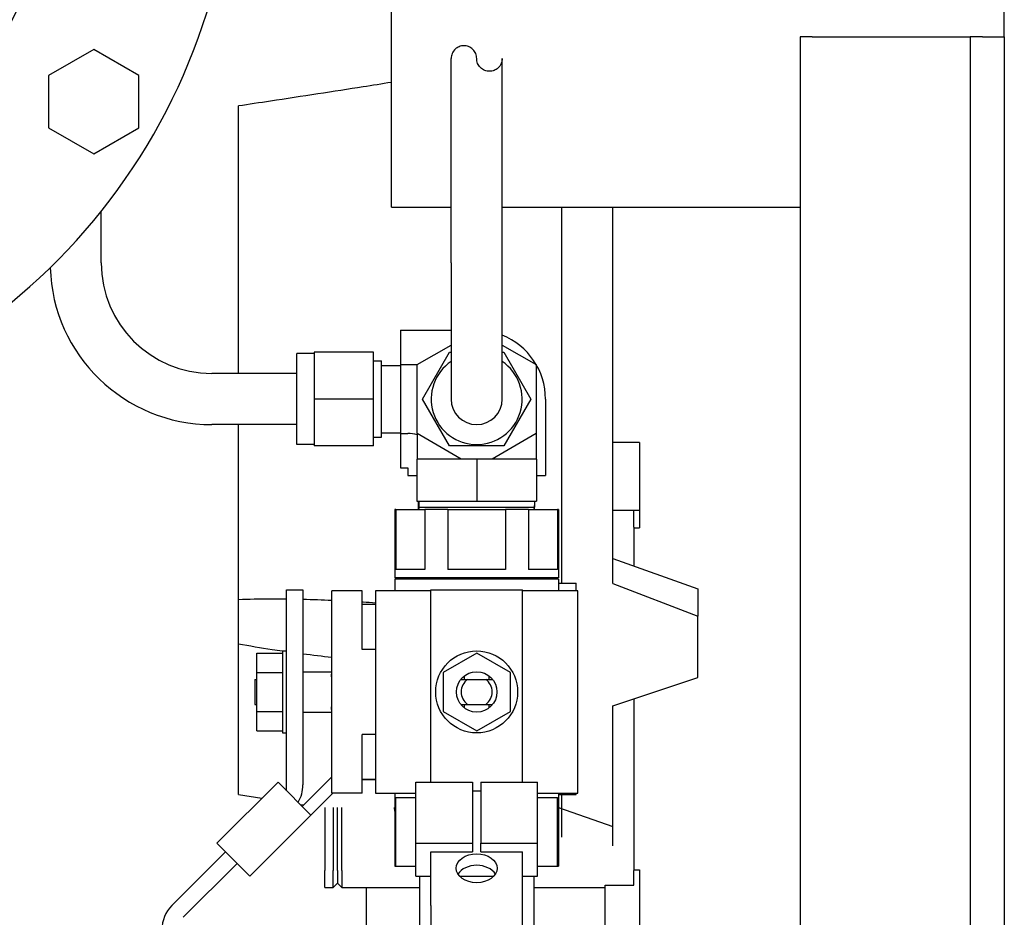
# Model space of a CAD drawing. Header units: inches. Extents: x 5 to 1128, y -85 to 748.
# Tile 268 of 656: x 369.96 to 377.19, y 191.39 to 197.98. Entities that reach past the tile are written whole.
import ezdxf

# ---------------------------------------------------------------- set-up
doc = ezdxf.new("R2010")
doc.units = ezdxf.units.IN
doc.header["$LTSCALE"] = 32
doc.header["$MEASUREMENT"] = 0
doc.layers.add('Visible (ANSI)', color=7, linetype='Continuous', lineweight=30)

msp = doc.modelspace()

# ---------------------------------------------------------------- linework, layer by layer
at = {"layer": 'Visible (ANSI)'}
for p, q in [((372.69063, 196.60867), (372.69063, 198.10867)), ((377.19063, 197.85867), (377.19063, 198.10867)), ((375.69063, 197.85867), (375.69063, 185.35867)), ((375.78063, 197.85867), (375.69063, 197.85867)), ((375.78063, 197.85867), (376.75063, 197.85867)), ((376.75063, 197.85867), (376.94063, 197.85867)), ((376.94063, 197.85867), (376.94063, 185.35867)), ((377.03063, 197.85867), (376.94063, 197.85867)), ((377.03063, 197.85867), (377.19063, 197.85867)), ((377.19063, 197.85867), (377.19063, 185.35867)), ((370.50369, 197.76532), (370.17169, 197.57364)), ((370.83569, 197.57364), (370.50369, 197.76532)), ((373.12813, 196.19867), (373.12813, 197.69867)), ((373.50313, 196.19867), (373.50313, 197.69867)), ((370.17169, 197.57364), (370.17169, 197.19028)), ((370.83569, 197.19028), (370.83569, 197.57364)), ((371.56563, 195.38617), (371.56563, 197.35033)), ((370.17169, 197.19028), (370.50369, 196.9986)), ((370.50369, 196.9986), (370.83569, 197.19028)), ((370.55829, 196.19867), (370.55829, 196.57719)), ((372.69063, 196.60867), (373.12813, 196.60867)), ((373.50313, 196.60867), (375.69063, 196.60867)), ((373.94063, 193.84667), (373.94063, 196.60867)), ((374.31563, 193.8452), (374.31563, 196.60867)), ((373.12813, 196.19867), (373.12813, 195.19867)), ((373.50313, 195.19867), (373.50313, 196.19867)), ((372.75564, 195.70385), (372.75564, 195.45126)), ((372.75564, 195.70385), (373.12813, 195.70385)), ((371.99579, 194.86467), (371.99579, 195.53267)), ((372.12178, 195.53267), (371.99579, 195.53267)), ((372.55879, 195.54267), (372.12178, 195.54267)), ((372.12178, 195.54267), (372.12178, 195.19867)), ((372.55879, 195.19867), (372.55879, 195.54267)), ((372.87813, 195.45126), (373.12813, 195.5956)), ((372.91842, 195.19867), (373.11702, 195.54267)), ((373.11702, 195.54267), (373.12813, 195.54267)), ((373.50313, 195.5956), (373.75313, 195.45126)), ((373.50313, 195.54267), (373.51424, 195.54267)), ((373.51424, 195.54267), (373.71285, 195.19867)), ((372.55879, 195.47927), (372.61784, 195.47927)), ((372.61784, 194.91807), (372.61784, 195.47927)), ((371.99579, 195.38617), (371.37079, 195.38617)), ((372.61784, 195.44617), (372.75564, 195.44617)), ((372.75564, 195.45126), (372.87813, 195.45126)), ((372.75564, 195.45126), (372.75564, 194.94608)), ((372.87813, 194.94608), (372.87813, 195.45126)), ((373.75313, 195.45126), (373.75313, 194.94608)), ((372.55879, 195.19867), (372.12178, 195.19867)), ((372.12178, 195.19867), (372.12178, 194.85467)), ((372.55879, 194.85467), (372.55879, 195.19867)), ((373.11702, 194.85467), (372.91842, 195.19867)), ((373.71285, 195.19867), (373.51424, 194.85467)), ((373.82098, 195.19854), (373.82098, 194.63867)), ((371.99579, 195.01117), (371.37079, 195.01117)), ((371.56563, 193.728), (371.56563, 195.01117)), ((372.55879, 194.91807), (372.61784, 194.91807)), ((372.61784, 194.95117), (372.75564, 194.95117)), ((372.75564, 194.94608), (372.80969, 194.94608)), ((372.75564, 194.94608), (372.75564, 194.69349)), ((372.87813, 194.94608), (372.87813, 194.75867)), ((373.20274, 194.75867), (372.87813, 194.94608)), ((373.75313, 194.94608), (373.42853, 194.75867)), ((373.75313, 194.94608), (373.75313, 194.75867)), ((372.12178, 194.86467), (371.99579, 194.86467)), ((372.55879, 194.85467), (372.12178, 194.85467)), ((373.51424, 194.85467), (373.11702, 194.85467)), ((374.51038, 194.87867), (374.31563, 194.87867)), ((374.51038, 194.87867), (374.51038, 194.38367)), ((373.31563, 194.75867), (372.87563, 194.75867)), ((372.87563, 194.75867), (372.87563, 194.44867)), ((373.31563, 194.75867), (373.31563, 194.44867)), ((373.75563, 194.75867), (373.31563, 194.75867)), ((373.75563, 194.75867), (373.75563, 194.44867)), ((372.75564, 194.69349), (372.80969, 194.69349)), ((372.81048, 194.6927), (372.81048, 194.63867)), ((372.81048, 194.63867), (372.87563, 194.63867)), ((373.75563, 194.63867), (373.82098, 194.63867)), ((372.87563, 194.44867), (373.31563, 194.44867)), ((372.88955, 194.38867), (372.88767, 194.44867)), ((372.89172, 194.44867), (372.89172, 194.40485)), ((373.31563, 194.44867), (373.75563, 194.44867)), ((373.73955, 194.44867), (373.73955, 194.40485)), ((373.74131, 194.38867), (373.74319, 194.44867)), ((373.74151, 194.38867), (373.74339, 194.44867)), ((372.72267, 194.38867), (372.71463, 194.38867)), ((372.71463, 194.38867), (372.71463, 193.88667)), ((372.72267, 194.38867), (372.72267, 193.94667)), ((372.72267, 194.38867), (372.93432, 194.38867)), ((372.89172, 194.40485), (373.73955, 194.40485)), ((372.89222, 194.38867), (372.89172, 194.40485)), ((373.10399, 194.38867), (372.93432, 194.38867)), ((372.93432, 194.38867), (372.93432, 193.94667)), ((373.10399, 194.38867), (373.10399, 193.94667)), ((373.10399, 194.38867), (373.52728, 194.38867)), ((373.69695, 194.38867), (373.52728, 194.38867)), ((373.52728, 194.38867), (373.52728, 193.94667)), ((373.69695, 194.38867), (373.69695, 193.94667)), ((373.69695, 194.38867), (373.9086, 194.38867)), ((373.73904, 194.38867), (373.73955, 194.40485)), ((373.91663, 194.38867), (373.9086, 194.38867)), ((373.9086, 194.38867), (373.9086, 193.94667)), ((373.91663, 194.38867), (373.91663, 193.88667)), ((374.31563, 194.38367), (374.47038, 194.38367)), ((374.47038, 194.38367), (374.51038, 194.38367)), ((374.47038, 194.25867), (374.47038, 194.38367)), ((374.51038, 194.38367), (374.51038, 194.25367)), ((374.47038, 194.25867), (374.47038, 193.97317)), ((374.47038, 194.25367), (374.51038, 194.25367)), ((374.31563, 194.02849), (374.94063, 193.80504)), ((374.31563, 194.02849), (374.94063, 193.80505)), ((372.93432, 193.94667), (372.72267, 193.94667)), ((373.52728, 193.94667), (373.10399, 193.94667)), ((373.9086, 193.94667), (373.69695, 193.94667)), ((373.91663, 193.88667), (372.71463, 193.88667)), ((373.91663, 193.87667), (372.71463, 193.87667)), ((372.71463, 193.87667), (372.71463, 193.79067)), ((372.72063, 193.88667), (372.72063, 193.87667)), ((373.91063, 193.88667), (373.91063, 193.87667)), ((373.91663, 193.87667), (373.91663, 193.79067)), ((371.92003, 192.32321), (371.92003, 193.79867)), ((371.92003, 193.79867), (372.03963, 193.79867)), ((372.03963, 193.79867), (372.03963, 192.36626)), ((372.97813, 193.79867), (373.65313, 193.79867)), ((372.97813, 192.38664), (372.97813, 193.79867)), ((373.65313, 192.38664), (373.65313, 193.79867)), ((373.91663, 193.84667), (374.04663, 193.84667)), ((374.04663, 193.79067), (374.04663, 193.84667)), ((374.31563, 193.8452), (374.94063, 193.60402)), ((374.94063, 193.80505), (374.94063, 193.80504)), ((374.94063, 193.80504), (374.94063, 193.70453)), ((371.56563, 193.40018), (371.56563, 193.728)), ((372.25163, 192.30667), (372.25163, 193.79067)), ((372.47363, 193.79067), (372.25163, 193.79067)), ((372.47363, 193.36067), (372.47363, 193.79067)), ((372.97813, 193.79067), (372.57363, 193.79067)), ((372.57363, 193.79067), (372.57363, 192.30667)), ((374.05763, 193.79067), (373.65313, 193.79067)), ((374.05763, 192.30667), (374.05763, 193.79067)), ((372.57363, 193.69167), (372.47363, 193.69167)), ((374.94063, 193.70453), (374.94063, 193.60402)), ((374.94063, 193.15377), (374.94063, 193.60402)), ((371.56563, 192.29492), (371.56563, 193.40018)), ((371.70153, 193.33417), (371.88903, 193.33417)), ((371.70153, 193.19142), (371.70153, 193.33417)), ((371.88903, 193.34967), (371.88903, 192.74767)), ((371.88903, 193.34967), (371.92003, 193.34967)), ((372.57363, 193.36067), (372.47363, 193.36067)), ((373.31563, 193.33417), (373.06838, 193.19142)), ((373.56288, 193.19142), (373.31563, 193.33417)), ((371.70153, 193.19142), (371.88903, 193.19142)), ((371.70153, 192.90592), (371.70153, 193.19142)), ((372.03963, 193.19742), (372.25063, 193.19742)), ((372.25063, 193.19867), (372.25163, 193.19867)), ((372.25063, 193.19867), (372.25063, 193.17867)), ((372.25063, 193.15879), (372.25063, 193.17867)), ((373.06838, 193.19142), (373.06838, 192.90592)), ((373.22363, 193.16556), (373.22363, 193.14067)), ((373.40763, 193.14067), (373.40763, 193.16556)), ((373.56288, 192.90592), (373.56288, 193.19142)), ((374.31563, 192.94748), (374.94063, 193.15377)), ((374.31563, 192.94748), (374.94063, 193.15376)), ((374.94063, 193.15377), (374.94063, 193.15376)), ((371.68563, 193.14067), (371.68563, 192.95667)), ((371.68563, 193.14067), (371.70153, 193.14067)), ((373.24874, 193.14067), (373.38253, 193.14067)), ((371.68563, 192.95667), (371.70153, 192.95667)), ((372.25063, 192.91867), (372.25063, 192.93855)), ((373.22363, 192.95667), (373.22363, 192.93178)), ((373.24874, 192.95667), (373.38253, 192.95667)), ((373.40763, 192.93178), (373.40763, 192.95667)), ((374.31563, 191.91992), (374.31563, 192.94748)), ((374.47038, 192.99856), (374.47038, 191.73867)), ((371.70153, 192.90592), (371.88903, 192.90592)), ((371.70153, 192.76317), (371.70153, 192.90592)), ((372.03963, 192.89992), (372.25063, 192.89992)), ((372.25063, 192.91867), (372.25063, 192.89867)), ((372.25063, 192.89867), (372.25163, 192.89867)), ((373.06838, 192.90592), (373.31563, 192.76317)), ((373.31563, 192.76317), (373.56288, 192.90592)), ((371.70153, 192.76317), (371.88903, 192.76317)), ((371.88903, 192.74767), (371.92003, 192.74767)), ((372.57363, 192.73667), (372.47363, 192.73667)), ((372.47363, 192.30667), (372.47363, 192.73667)), ((372.03494, 192.2083), (372.25163, 192.425)), ((371.40759, 191.93762), (371.85661, 192.38664)), ((371.85661, 192.38664), (372.09837, 192.14488)), ((372.57363, 192.40567), (372.47363, 192.40567)), ((372.57363, 192.40297), (372.47363, 192.40297)), ((372.86968, 192.38664), (373.28563, 192.38664)), ((372.86968, 191.93762), (372.86968, 192.38664)), ((373.28563, 192.38664), (373.28563, 191.93762)), ((373.34563, 192.38664), (373.76158, 192.38664)), ((373.34563, 192.38664), (373.34563, 191.93762)), ((373.76158, 191.93762), (373.76158, 192.38664)), ((371.56563, 192.29492), (371.73772, 192.26775)), ((372.26016, 192.30667), (372.09837, 192.14488)), ((372.47363, 192.30667), (372.25163, 192.30667)), ((372.57363, 192.30667), (372.86968, 192.30667)), ((372.71463, 192.30667), (372.71463, 191.76867)), ((373.28563, 192.32321), (373.34563, 192.32321)), ((373.76158, 192.30667), (374.05763, 192.30667)), ((373.91663, 192.30667), (373.91663, 191.76867)), ((373.91663, 192.29667), (374.04663, 192.29667)), ((373.94063, 191.98244), (373.94063, 192.29667)), ((374.04663, 192.29667), (374.04663, 192.30667)), ((372.02008, 192.22317), (372.04575, 192.21911)), ((372.72267, 191.76867), (372.72267, 192.27267)), ((372.72267, 192.27267), (372.86968, 192.27267)), ((373.76158, 192.27267), (373.9086, 192.27267)), ((373.9086, 191.76867), (373.9086, 192.27267)), ((372.09837, 192.14488), (371.64935, 191.69586)), ((372.1553, 192.20181), (372.15938, 192.20117)), ((372.20038, 192.20117), (372.20038, 191.73867)), ((372.26213, 192.20117), (372.26213, 191.73867)), ((372.29338, 191.73867), (372.29338, 192.20117)), ((372.32463, 191.73867), (372.32463, 192.20117)), ((373.91663, 192.20117), (374.31563, 192.06142)), ((371.64935, 191.69586), (371.40759, 191.93762)), ((372.86968, 191.93762), (373.28563, 191.93762)), ((372.86968, 191.69586), (372.86968, 191.93762)), ((373.28563, 191.93762), (373.28563, 191.8742)), ((373.34563, 191.93762), (373.76158, 191.93762)), ((373.34563, 191.8742), (373.34563, 191.93762)), ((373.76158, 191.69586), (373.76158, 191.93762)), ((371.07726, 191.48043), (371.47102, 191.8742)), ((372.97813, 191.48043), (372.97813, 191.8742)), ((372.97813, 191.8742), (373.28563, 191.8742)), ((373.34563, 191.8742), (373.65313, 191.8742)), ((373.65313, 191.48043), (373.65313, 191.8742)), ((371.55559, 191.78963), (371.16024, 191.39428)), ((372.20038, 191.61367), (372.20038, 191.73867)), ((372.26213, 191.61367), (372.26213, 191.73867)), ((372.29338, 191.73867), (372.29338, 191.64492)), ((372.32463, 191.73867), (372.32463, 191.61367)), ((372.71463, 191.76867), (372.72267, 191.76867)), ((372.72267, 191.76867), (372.86968, 191.76867)), ((373.76158, 191.76867), (373.9086, 191.76867)), ((373.9086, 191.76867), (373.91663, 191.76867)), ((374.47038, 191.74367), (374.51038, 191.74367)), ((374.47038, 191.63042), (374.47038, 191.73867)), ((374.51038, 191.74367), (374.51038, 191.11867)), ((372.26213, 191.61367), (372.29338, 191.64492)), ((372.29338, 191.64492), (372.32463, 191.61367)), ((372.86968, 191.69586), (372.97813, 191.69586)), ((372.89563, 191.69586), (372.89563, 187.26867)), ((373.19049, 191.69586), (373.44078, 191.69586)), ((373.65313, 191.69586), (373.76158, 191.69586)), ((373.73563, 191.69586), (373.73563, 187.26867)), ((374.26038, 191.63042), (374.47038, 191.63042)), ((374.26038, 191.11867), (374.26038, 191.63042)), ((372.20038, 191.61367), (372.26213, 191.61367)), ((372.32463, 191.61367), (372.89563, 191.61367)), ((372.50313, 191.61367), (372.50313, 190.89367)), ((373.73563, 191.61367), (374.26038, 191.61367)), ((372.97813, 191.48043), (372.97813, 191.30366)), ((373.65313, 191.30366), (373.65313, 191.48043))]:
    msp.add_line(p, q, dxfattribs=at)
for radius in [0.301, 0.14875]:
    msp.add_circle((373.31563, 193.04867), radius, dxfattribs=at)
for centre, radius, start, end in [((367.06563, 199.36685), 4.47, 278.693422, 80.031067), ((367.06563, 199.36685), 3.159, 308.525823, 88.367421), ((371.37079, 196.19867), 0.8125, 180, 270), ((371.37079, 196.19867), 1.1875, 181.670613, 270), ((373.31566, 195.19854), 0.50531, 0, 68.222873), ((373.31563, 195.19867), 0.334, 124.151097, 55.848903), ((373.31563, 195.19867), 0.1875, 180, 0), ((372.80969, 194.6927), 0.25338, 74.329561, 90), ((372.80969, 194.6927), 0.000787, 0, 90), ((373.31563, 193.04867), 0.11375, 126.022003, 233.977997), ((373.31563, 193.04867), 0.11375, 306.022003, 53.977997), ((371.78963, 192.36626), 0.25, 329.303099, 0), ((373.22038, 192.26867), 0.515, 187.53131, 190.875696), ((371.25403, 191.30366), 0.25, 135, 180)]:
    msp.add_arc(centre, radius, start, end, dxfattribs=at)
msp.add_ellipse((373.31563, 191.75434), major_axis=(0.15, 0), ratio=0.7071068, dxfattribs=at)
msp.add_ellipse((373.31563, 191.66977), major_axis=(0.15, 0), ratio=0.7071068, start_param=0.4100625, end_param=2.7315301, dxfattribs=at)
for points, knots in [([(373.31563, 197.69867), (373.31563, 197.71046), (373.31327, 197.72303), (373.30369, 197.74614), (373.29647, 197.75667), (373.2794, 197.77374), (373.26831, 197.78108), (373.24494, 197.79041), (373.23269, 197.79242), (373.20961, 197.79242), (373.19746, 197.7899), (373.17623, 197.78135), (373.16713, 197.77536), (373.14962, 197.75998), (373.14129, 197.74842), (373.13056, 197.72376), (373.12813, 197.71067), (373.12813, 197.69867)], [0.90271333, 0.90271333, 0.90271333, 0.90271333, 0.99256407, 0.99256407, 1.08241482, 1.08241482, 1.17753152, 1.17753152, 1.27264821, 1.27264821, 1.38061569, 1.38061569, 1.48858317, 1.48858317, 1.64700491, 1.64700491, 1.80542665, 1.80542665, 1.80542665, 1.80542665]), ([(373.50313, 197.69867), (373.50313, 197.68667), (373.50071, 197.67358), (373.48997, 197.64892), (373.48165, 197.63736), (373.46413, 197.62198), (373.45503, 197.61599), (373.4338, 197.60744), (373.42165, 197.60492), (373.39857, 197.60492), (373.38632, 197.60693), (373.36295, 197.61626), (373.35187, 197.6236), (373.3348, 197.64067), (373.32758, 197.6512), (373.31799, 197.6743), (373.31563, 197.68688), (373.31563, 197.69867)], [-1.80542665, -1.80542665, -1.80542665, -1.80542665, -1.64700491, -1.64700491, -1.48858317, -1.48858317, -1.38061569, -1.38061569, -1.27264821, -1.27264821, -1.17753152, -1.17753152, -1.08241482, -1.08241482, -0.99256407, -0.99256407, -0.90271333, -0.90271333, -0.90271333, -0.90271333]), ([(372.69063, 197.52351), (372.61906, 197.51212), (372.54901, 197.50104), (372.26785, 197.45684), (372.03336, 197.42066), (371.72183, 197.37365), (371.64317, 197.36187), (371.56563, 197.35033)], [11.1052083, 11.1052083, 11.1052083, 11.1052083, 11.626656, 11.626656, 13.2741555, 13.2741555, 13.833195, 13.833195, 13.833195, 13.833195]), ([(371.56563, 193.728), (371.64317, 193.73088), (371.72183, 193.73219), (371.8405, 193.73249), (371.8803, 193.73231), (371.92003, 193.73186)], [1.08845993, 1.08845993, 1.08845993, 1.08845993, 1.64749949, 1.64749949, 1.92897296, 1.92897296, 1.92897296, 1.92897296]), ([(372.47363, 193.71012), (372.47623, 193.70996), (372.47882, 193.70979), (372.51169, 193.70762), (372.54246, 193.70547), (372.57363, 193.70315)], [3.27501682, 3.27501682, 3.27501682, 3.27501682, 3.29499898, 3.29499898, 3.52855453, 3.52855453, 3.52855453, 3.52855453]), ([(371.88903, 193.34744), (371.86387, 193.35106), (371.8387, 193.35478), (371.7303, 193.37125), (371.64732, 193.385), (371.56563, 193.40018)], [1.43766465, 1.43766465, 1.43766465, 1.43766465, 1.61556717, 1.61556717, 2.20429815, 2.20429815, 2.20429815, 2.20429815])]:
    msp.add_open_spline(points, degree=3, knots=knots, dxfattribs=at)
for points in [[(372.03963, 193.72972), (372.11109, 193.728), (372.18198, 193.72549), (372.25163, 193.72236)], [(372.25163, 193.30161), (372.18199, 193.30928), (372.1111, 193.3177), (372.03963, 193.32692)]]:
    msp.add_open_spline(points, degree=3, dxfattribs=at)
for points, weights in [([(373.19875, 193.14067), (373.22707, 193.14067), (373.24874, 193.14067)], [2.47194217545, 2.72378885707, 2.89244266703]), ([(373.38253, 193.14067), (373.40419, 193.14067), (373.43252, 193.14067)], [2.89244266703, 2.72378885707, 2.47194217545]), ([(373.19875, 192.95667), (373.22707, 192.95667), (373.24874, 192.95667)], [2.47194217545, 2.72378885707, 2.89244266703]), ([(373.38253, 192.95667), (373.40419, 192.95667), (373.43252, 192.95667)], [2.89244266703, 2.72378885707, 2.47194217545])]:
    msp.add_rational_spline(points, weights, degree=2, dxfattribs=at)

doc.saveas('drawing.dxf')
